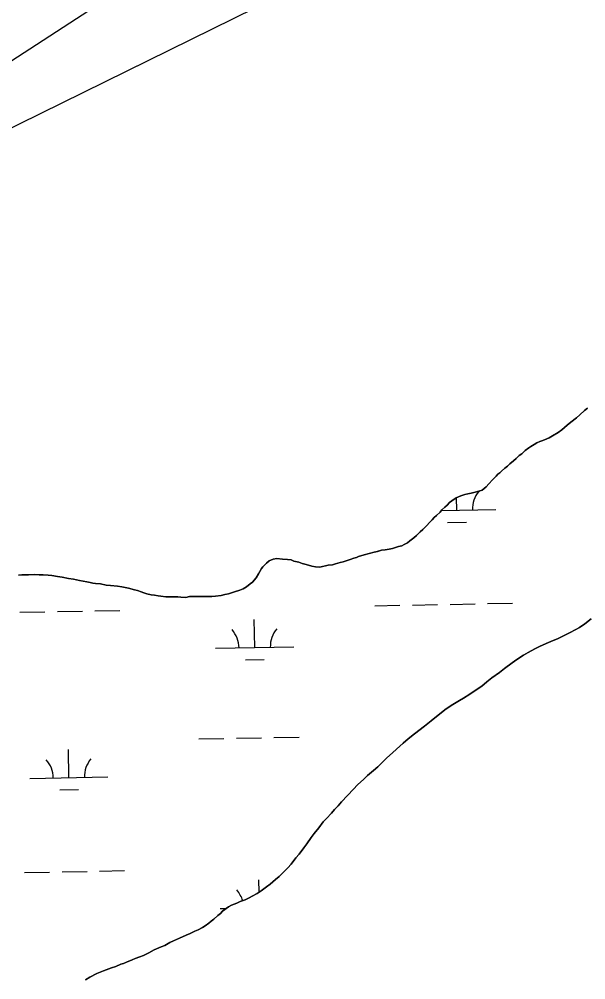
# Model space of a CAD drawing. Extents: x 3957609 to 3995875, y 234277 to 260273.
# Drawn here: x 3962213 to 3962937, y 244464 to 245691 of the extents above; entities that cross this region are included whole.
import ezdxf

# ---------------------------------------------------------------- set-up
doc = ezdxf.new("R2010")
doc.units = 0
for name, color, linetype in [('V-TOPO-SHOR', 7, 'Continuous'), ('V-UTIL-LINE', 7, 'Continuous'), ('V-WETL-SWMP', 7, 'Continuous')]:
    doc.layers.add(name, color=color, linetype=linetype)

msp = doc.modelspace()

# ---------------------------------------------------------------- linework, layer by layer
at = {"layer": 'V-TOPO-SHOR'}
for points in [[(3962939.168, 245194.247), (3962935.525, 245191.087), (3962929.363, 245185.631), (3962925.16, 245181.897), (3962918.15, 245176.147), (3962913.382, 245172.407), (3962906.376, 245166.374), (3962901.604, 245162.919), (3962894.575, 245158.583), (3962890.074, 245156.263), (3962884.442, 245153.645), (3962881.058, 245152.472), (3962878.24, 245151.304), (3962874.294, 245149.84), (3962871.203, 245147.821), (3962866.987, 245145.22), (3962864.177, 245143.485), (3962859.403, 245140.028), (3962855.209, 245135.729), (3962851.838, 245133.423), (3962847.92, 245129.694), (3962844.84, 245126.825), (3962840.074, 245122.8), (3962836.994, 245119.931), (3962833.627, 245117.342), (3962829.424, 245113.609), (3962827.184, 245111.6), (3962824.659, 245109.587), (3962822.705, 245107.297), (3962819.903, 245104.712), (3962817.667, 245102.421), (3962813.198, 245097.268), (3962809.563, 245093.543), (3962807.32, 245091.531), (3962804.514, 245089.514), (3962800.568, 245088.052), (3962795.489, 245086.573), (3962790.402, 245085.662), (3962786.447, 245084.763), (3962782.496, 245083.581), (3962777.417, 245082.105), (3962771.503, 245079.483), (3962765.883, 245075.733), (3962763.079, 245073.433), (3962760.003, 245070.279), (3962756.923, 245067.41), (3962753.284, 245063.967), (3962750.767, 245061.389), (3962746.288, 245057.086)], [(3962746.288, 245057.086), (3962743.49, 245054.219), (3962740.695, 245051.354), (3962737.897, 245048.487), (3962733.422, 245043.901), (3962728.667, 245039.029), (3962725.587, 245036.16), (3962720.833, 245031.288), (3962717.186, 245028.41), (3962712.137, 245024.384), (3962709.051, 245022.08), (3962704.83, 245019.763), (3962702.016, 245018.313), (3962697.783, 245017.128), (3962690.166, 245014.768), (3962685.646, 245013.865), (3962680.84, 245013.238), (3962676.031, 245012.614), (3962670.669, 245011.133), (3962666.717, 245010.234), (3962660.225, 245008.456), (3962653.733, 245006.679), (3962646.677, 245004.608), (3962643.859, 245003.443), (3962640.758, 245002.271), (3962635.966, 245000.512), (3962632.298, 244999.337), (3962626.941, 244997.571), (3962623.269, 244996.676), (3962617.057, 244995.185), (3962613.391, 244994.008), (3962608.017, 244993.375), (3962604.63, 244992.484), (3962600.392, 244991.583), (3962597.283, 244990.979), (3962591.615, 244991.474), (3962587.076, 244991.986), (3962579.687, 244994.161), (3962574.573, 244995.515), (3962570.305, 244997.162), (3962564.055, 244998.786), (3962560.639, 245000.16), (3962555.82, 245000.668), (3962549.299, 245001.153), (3962542.211, 245001.915), (3962537.687, 245001.295), (3962532.618, 244998.966), (3962528.97, 244996.091), (3962524.496, 244991.505), (3962522.542, 244989.215), (3962520.608, 244985.228), (3962518.661, 244982.371), (3962515.892, 244977.239), (3962511.143, 244971.801), (3962508.339, 244969.501), (3962503.286, 244965.758), (3962499.068, 244963.439), (3962494.84, 244961.688), (3962488.074, 244959.341), (3962480.455, 244956.982), (3962475.653, 244956.075), (3962471.137, 244954.887), (3962463.787, 244953.664), (3962458.974, 244953.605), (3962448.496, 244953.478), (3962443.116, 244953.41), (3962437.736, 244953.345), (3962430.658, 244953.259), (3962425.856, 244952.349), (3962419.339, 244952.554), (3962415.65, 244953.074), (3962409.422, 244952.999), (3962400.356, 244953.171), (3962393.837, 244953.658), (3962390.429, 244954.465), (3962385.893, 244954.977), (3962381.633, 244955.776), (3962375.956, 244956.839), (3962372.259, 244958.209), (3962368.848, 244959.3), (3962364.012, 244960.941), (3962360.318, 244962.028), (3962352.646, 244964.199), (3962344.128, 244965.795), (3962338.455, 244966.575), (3962329.663, 244967.601), (3962324.277, 244968.101), (3962316.898, 244969.428), (3962310.375, 244970.196), (3962307.258, 244970.441), (3962303.565, 244971.246), (3962299.59, 244972.047), (3962294.763, 244973.12), (3962290.223, 244973.915), (3962282.272, 244975.516), (3962276.03, 244976.573), (3962267.797, 244978.173), (3962261.842, 244978.949), (3962254.745, 244980.278), (3962250.211, 244980.505), (3962243.408, 244980.989)], [(3962243.408, 244980.989), (3962238.591, 244981.214), (3962232.076, 244981.417), (3962225, 244981.046), (3962220.753, 244980.995), (3962216.222, 244980.939), (3962212.262, 244980.608)], [(3962545.191, 244595.846), (3962549.391, 244599.862), (3962556.102, 244606.741), (3962560.573, 244611.609), (3962566.711, 244619.33), (3962570.616, 244624.194), (3962576.748, 244632.198), (3962580.65, 244637.342), (3962586.216, 244645.342), (3962590.118, 244650.486), (3962595.975, 244657.921), (3962601.547, 244665.353), (3962605.74, 244669.934), (3962611.89, 244676.523), (3962615.795, 244681.385), (3962620.553, 244685.974), (3962625.022, 244691.127), (3962632.568, 244699.149), (3962640.113, 244707.454), (3962645.432, 244712.617), (3962653.27, 244720.075), (3962658.312, 244724.667), (3962665.881, 244730.991), (3962671.202, 244735.87), (3962678.198, 244742.753), (3962682.955, 244747.343), (3962690.242, 244753.661), (3962695.28, 244758.537), (3962703.685, 244766.004), (3962710.128, 244771.747), (3962717.984, 244777.788), (3962730.889, 244787.858), (3962739.583, 244794.762), (3962755.01, 244806.845), (3962758.658, 244809.721), (3962767.366, 244815.492), (3962775.515, 244820.69), (3962780.577, 244823.583), (3962789.013, 244828.501), (3962794.629, 244832.533), (3962804.179, 244838.882), (3962810.626, 244844.34), (3962817.077, 244849.517), (3962826.903, 244856.433), (3962833.354, 244861.611), (3962842.894, 244868.807), (3962848.788, 244873.127), (3962857.504, 244878.331), (3962863.409, 244881.802), (3962872.131, 244886.439), (3962877.757, 244889.623), (3962886.49, 244893.41), (3962892.404, 244896.031), (3962901.704, 244899.828), (3962910.433, 244903.9), (3962916.063, 244906.8), (3962924.22, 244911.148), (3962929, 244914.037), (3962935.74, 244918.652), (3962943.881, 244924.697)], [(3962297.591, 244463.68), (3962303.213, 244467.147), (3962312.222, 244471.506), (3962320.677, 244475.008), (3962331.105, 244479.1), (3962336.462, 244480.865), (3962342.662, 244483.491), (3962346.33, 244484.666), (3962350.274, 244486.132), (3962357.315, 244489.333), (3962360.979, 244490.794), (3962367.182, 244493.135), (3962371.694, 244494.605), (3962378.449, 244498.087), (3962385.479, 244502.138), (3962394.497, 244505.928), (3962399.004, 244507.684), (3962405.476, 244511.161), (3962409.98, 244513.481), (3962417.868, 244516.695), (3962426.316, 244520.762), (3962431.387, 244522.806), (3962437.582, 244525.714), (3962441.527, 244527.461), (3962447.153, 244530.646), (3962450.526, 244532.669), (3962455.298, 244536.124), (3962458.382, 244538.713), (3962461.749, 244541.301), (3962466.789, 244545.893), (3962470.156, 244548.484), (3962472.954, 244551.351), (3962480.531, 244556.823), (3962484.471, 244558.855), (3962491.234, 244561.769), (3962495.461, 244563.52), (3962501.662, 244565.861), (3962507.01, 244568.476), (3962510.667, 244570.504), (3962517.137, 244573.979), (3962522.198, 244577.158), (3962529.214, 244582.339), (3962533.699, 244586.077), (3962540.427, 244591.824), (3962545.191, 244595.846)]]:
    msp.add_lwpolyline(points, dxfattribs=at)
at = {"layer": 'V-UTIL-LINE'}
for points in [[(3961767.682, 245361.868), (3961943.705, 245468.964), (3965208.639, 247597.169), (3966396.749, 247622.307), (3967484.854, 247669.667), (3969697.646, 247716.332), (3970569.601, 248052.102), (3971717.759, 248552.062), (3975420.027, 250066.441), (3979384.42, 251663.69), (3984441.626, 253334.756), (3993476.194, 256555.397)], [(3993486.783, 256012.187), (3984358.232, 252707.382), (3984355.815, 252706.645), (3979327.531, 250885.592), (3969939.425, 247110.423), (3969929.75, 247106.755), (3966670.117, 247144.723), (3965413.49, 247134.313), (3961768.13, 245337.826)]]:
    msp.add_lwpolyline(points, dxfattribs=at)
at = {"layer": 'V-WETL-SWMP'}
for p, q in [((3962925.16, 245181.897), (3962929.362, 245185.63)), ((3962929.362, 245185.63), (3962935.526, 245191.086)), ((3962935.526, 245191.086), (3962939.169, 245194.246)), ((3962913.382, 245172.407), (3962918.15, 245176.147)), ((3962918.15, 245176.147), (3962925.16, 245181.897)), ((3962894.576, 245158.584), (3962901.603, 245162.918)), ((3962901.603, 245162.918), (3962906.376, 245166.374)), ((3962906.376, 245166.374), (3962913.382, 245172.407)), ((3962871.203, 245147.82), (3962874.293, 245149.84)), ((3962874.293, 245149.84), (3962878.24, 245151.304)), ((3962878.24, 245151.304), (3962881.058, 245152.471)), ((3962881.058, 245152.471), (3962884.442, 245153.646)), ((3962884.442, 245153.646), (3962890.074, 245156.263)), ((3962890.074, 245156.263), (3962894.576, 245158.584)), ((3962855.208, 245135.73), (3962859.403, 245140.029)), ((3962859.403, 245140.029), (3962864.176, 245143.486)), ((3962864.176, 245143.486), (3962866.986, 245145.22)), ((3962866.986, 245145.22), (3962871.203, 245147.82)), ((3962840.073, 245122.801), (3962844.839, 245126.824)), ((3962844.839, 245126.824), (3962847.919, 245129.694)), ((3962847.919, 245129.694), (3962851.838, 245133.423)), ((3962851.838, 245133.423), (3962855.208, 245135.73)), ((3962827.183, 245111.599), (3962829.424, 245113.609)), ((3962829.424, 245113.609), (3962833.626, 245117.342)), ((3962833.626, 245117.342), (3962836.993, 245119.931)), ((3962836.993, 245119.931), (3962840.073, 245122.801)), ((3962813.198, 245097.268), (3962817.667, 245102.42)), ((3962817.667, 245102.42), (3962819.904, 245104.713)), ((3962819.904, 245104.713), (3962822.705, 245107.296)), ((3962822.705, 245107.296), (3962824.659, 245109.586)), ((3962824.659, 245109.586), (3962827.183, 245111.599)), ((3962795.488, 245086.573), (3962800.567, 245088.051)), ((3962800.567, 245088.051), (3962804.514, 245089.515)), ((3962804.514, 245089.515), (3962807.321, 245091.532)), ((3962807.321, 245091.532), (3962809.562, 245093.542)), ((3962809.562, 245093.542), (3962813.198, 245097.268)), ((3962763.08, 245073.433), (3962765.884, 245075.733)), ((3962765.884, 245075.733), (3962771.502, 245079.483)), ((3962771.502, 245079.483), (3962777.417, 245082.104)), ((3962772.212, 245063.656), (3962771.921, 245079.668)), ((3962777.417, 245082.104), (3962782.497, 245083.582)), ((3962782.497, 245083.582), (3962786.447, 245084.763)), ((3962786.447, 245084.763), (3962790.401, 245085.661)), ((3962790.401, 245085.661), (3962795.488, 245086.573)), ((3962750.767, 245061.388), (3962753.284, 245063.968)), ((3962752.632, 245063.299), (3962822.203, 245064.565)), ((3962753.284, 245063.968), (3962756.924, 245067.411)), ((3962756.924, 245067.411), (3962760.004, 245070.28)), ((3962760.004, 245070.28), (3962763.08, 245073.433)), ((3962737.897, 245048.487), (3962740.694, 245051.353)), ((3962740.694, 245051.353), (3962743.491, 245054.219)), ((3962743.491, 245054.219), (3962746.288, 245057.086)), ((3962746.288, 245057.086), (3962750.767, 245061.388)), ((3962725.587, 245036.159), (3962728.667, 245039.029)), ((3962728.667, 245039.029), (3962733.422, 245043.901)), ((3962733.422, 245043.901), (3962737.897, 245048.487)), ((3962760.494, 245048.009), (3962784.49, 245048.445)), ((3962712.138, 245024.383), (3962717.186, 245028.41)), ((3962717.186, 245028.41), (3962720.833, 245031.287)), ((3962720.833, 245031.287), (3962725.587, 245036.159)), ((3962680.839, 245013.239), (3962685.646, 245013.865)), ((3962685.646, 245013.865), (3962690.166, 245014.769)), ((3962690.166, 245014.769), (3962697.783, 245017.128)), ((3962697.783, 245017.128), (3962702.017, 245018.313)), ((3962702.017, 245018.313), (3962704.831, 245019.763)), ((3962704.831, 245019.763), (3962709.051, 245022.08)), ((3962709.051, 245022.08), (3962712.138, 245024.383)), ((3962537.687, 245001.295), (3962542.21, 245001.916)), ((3962542.21, 245001.916), (3962549.299, 245001.153)), ((3962635.966, 245000.513), (3962640.759, 245002.271)), ((3962640.759, 245002.271), (3962643.86, 245003.442)), ((3962643.86, 245003.442), (3962646.677, 245004.609)), ((3962646.677, 245004.609), (3962653.732, 245006.678)), ((3962653.732, 245006.678), (3962660.224, 245008.456)), ((3962660.224, 245008.456), (3962666.716, 245010.235)), ((3962666.716, 245010.235), (3962670.67, 245011.133)), ((3962670.67, 245011.133), (3962676.032, 245012.614)), ((3962676.032, 245012.614), (3962680.839, 245013.239)), ((3962520.608, 244985.227), (3962522.541, 244989.215)), ((3962522.541, 244989.215), (3962524.496, 244991.505)), ((3962524.496, 244991.505), (3962528.971, 244996.09)), ((3962528.971, 244996.09), (3962532.617, 244998.967)), ((3962532.617, 244998.967), (3962537.687, 245001.295)), ((3962549.299, 245001.153), (3962555.819, 245000.667)), ((3962555.819, 245000.667), (3962560.639, 245000.159)), ((3962560.639, 245000.159), (3962564.055, 244998.785)), ((3962564.055, 244998.785), (3962570.305, 244997.162)), ((3962570.305, 244997.162), (3962574.573, 244995.515)), ((3962574.573, 244995.515), (3962579.687, 244994.162)), ((3962579.687, 244994.162), (3962587.077, 244991.986)), ((3962587.077, 244991.986), (3962591.614, 244991.475)), ((3962591.614, 244991.475), (3962597.284, 244990.978)), ((3962597.284, 244990.978), (3962600.392, 244991.583)), ((3962600.392, 244991.583), (3962604.629, 244992.484)), ((3962604.629, 244992.484), (3962608.017, 244993.375)), ((3962608.017, 244993.375), (3962613.39, 244994.007)), ((3962613.39, 244994.007), (3962617.057, 244995.185)), ((3962617.057, 244995.185), (3962623.269, 244996.677)), ((3962623.269, 244996.677), (3962626.94, 244997.571)), ((3962626.94, 244997.571), (3962632.299, 244999.336)), ((3962632.299, 244999.336), (3962635.966, 245000.513)), ((3962212.261, 244980.608), (3962216.222, 244980.94)), ((3962216.222, 244980.94), (3962220.752, 244980.995)), ((3962220.752, 244980.995), (3962225, 244981.047)), ((3962225, 244981.047), (3962232.075, 244981.417)), ((3962232.075, 244981.417), (3962238.591, 244981.213)), ((3962238.591, 244981.213), (3962243.408, 244980.989)), ((3962243.408, 244980.989), (3962250.211, 244980.506)), ((3962250.211, 244980.506), (3962254.745, 244980.278)), ((3962254.745, 244980.278), (3962261.841, 244978.949)), ((3962261.841, 244978.949), (3962267.798, 244978.172)), ((3962267.798, 244978.172), (3962276.03, 244976.573)), ((3962511.143, 244971.801), (3962515.891, 244977.239)), ((3962515.891, 244977.239), (3962518.66, 244982.371)), ((3962518.66, 244982.371), (3962520.608, 244985.227)), ((3962276.03, 244976.573), (3962282.273, 244975.517)), ((3962282.273, 244975.517), (3962290.223, 244973.915)), ((3962290.223, 244973.915), (3962294.763, 244973.121)), ((3962294.763, 244973.121), (3962299.591, 244972.047)), ((3962299.591, 244972.047), (3962303.565, 244971.246)), ((3962303.565, 244971.246), (3962307.257, 244970.441)), ((3962307.257, 244970.441), (3962310.375, 244970.196)), ((3962310.375, 244970.196), (3962316.898, 244969.427)), ((3962316.898, 244969.427), (3962324.277, 244968.101)), ((3962324.277, 244968.101), (3962329.664, 244967.6)), ((3962329.664, 244967.6), (3962338.456, 244966.575)), ((3962338.456, 244966.575), (3962344.129, 244965.795)), ((3962344.129, 244965.795), (3962352.645, 244964.199)), ((3962499.068, 244963.44), (3962503.287, 244965.758)), ((3962503.287, 244965.758), (3962508.339, 244969.501)), ((3962508.339, 244969.501), (3962511.143, 244971.801)), ((3962352.645, 244964.199), (3962360.318, 244962.028)), ((3962360.318, 244962.028), (3962364.013, 244960.94)), ((3962364.013, 244960.94), (3962368.847, 244959.3)), ((3962368.847, 244959.3), (3962372.259, 244958.209)), ((3962372.259, 244958.209), (3962375.957, 244956.838)), ((3962375.957, 244956.838), (3962381.634, 244955.775)), ((3962381.634, 244955.775), (3962385.892, 244954.977)), ((3962385.892, 244954.977), (3962390.429, 244954.466)), ((3962390.429, 244954.466), (3962393.838, 244953.658)), ((3962393.838, 244953.658), (3962400.357, 244953.171)), ((3962400.357, 244953.171), (3962409.422, 244952.999)), ((3962409.422, 244952.999), (3962415.651, 244953.075)), ((3962415.651, 244953.075), (3962419.339, 244952.554)), ((3962419.339, 244952.554), (3962425.855, 244952.35)), ((3962425.855, 244952.35), (3962430.658, 244953.259)), ((3962430.658, 244953.259), (3962437.737, 244953.345)), ((3962437.737, 244953.345), (3962443.117, 244953.411)), ((3962443.117, 244953.411), (3962448.497, 244953.477)), ((3962448.497, 244953.477), (3962458.974, 244953.605)), ((3962458.974, 244953.605), (3962463.787, 244953.664)), ((3962463.787, 244953.664), (3962471.136, 244954.886)), ((3962471.136, 244954.886), (3962475.652, 244956.074)), ((3962475.652, 244956.074), (3962480.456, 244956.982)), ((3962480.456, 244956.982), (3962488.073, 244959.341)), ((3962488.073, 244959.341), (3962494.841, 244961.689)), ((3962494.841, 244961.689), (3962499.068, 244963.44)), ((3962667.568, 244941.662), (3962699.563, 244942.244)), ((3962715.56, 244942.535), (3962747.555, 244943.116)), ((3962763.552, 244943.407), (3962795.547, 244943.989)), ((3962811.544, 244944.28), (3962843.539, 244944.862)), ((3962213.735, 244933.41), (3962245.73, 244933.992)), ((3962261.727, 244934.282), (3962293.722, 244934.864)), ((3962309.719, 244935.155), (3962341.714, 244935.737)), ((3962513.924, 244888.118), (3962513.27, 244924.112)), ((3962935.741, 244918.652), (3962929, 244914.038)), ((3962943.88, 244924.698), (3962935.741, 244918.652)), ((3962910.433, 244903.899), (3962901.704, 244899.828)), ((3962916.062, 244906.8), (3962910.433, 244903.899)), ((3962924.221, 244911.148), (3962916.062, 244906.8)), ((3962929, 244914.038), (3962924.221, 244911.148)), ((3962886.49, 244893.411), (3962877.757, 244889.623)), ((3962892.405, 244896.032), (3962886.49, 244893.411)), ((3962901.704, 244899.828), (3962892.405, 244896.032)), ((3962463.933, 244887.209), (3962563.916, 244889.027)), ((3962863.409, 244881.801), (3962857.505, 244878.331)), ((3962872.132, 244886.439), (3962863.409, 244881.801)), ((3962877.757, 244889.623), (3962872.132, 244886.439)), ((3962502.207, 244872.471), (3962526.203, 244872.908)), ((3962842.895, 244868.807), (3962833.354, 244861.61)), ((3962848.789, 244873.127), (3962842.895, 244868.807)), ((3962857.505, 244878.331), (3962848.789, 244873.127)), ((3962826.904, 244856.434), (3962817.076, 244849.517)), ((3962833.354, 244861.61), (3962826.904, 244856.434)), ((3962810.626, 244844.34), (3962804.179, 244838.881)), ((3962817.076, 244849.517), (3962810.626, 244844.34)), ((3962794.628, 244832.534), (3962789.013, 244828.5)), ((3962804.179, 244838.881), (3962794.628, 244832.534)), ((3962775.515, 244820.689), (3962767.366, 244815.492)), ((3962780.577, 244823.583), (3962775.515, 244820.689)), ((3962789.013, 244828.5), (3962780.577, 244823.583)), ((3962755.011, 244806.845), (3962739.583, 244794.762)), ((3962758.657, 244809.721), (3962755.011, 244806.845)), ((3962767.366, 244815.492), (3962758.657, 244809.721)), ((3962739.583, 244794.762), (3962730.888, 244787.859)), ((3962730.888, 244787.859), (3962717.984, 244777.789)), ((3962442.627, 244771.37), (3962474.622, 244771.952)), ((3962490.619, 244772.243), (3962522.614, 244772.825)), ((3962538.611, 244773.116), (3962570.606, 244773.697)), ((3962710.128, 244771.746), (3962703.685, 244766.003)), ((3962717.984, 244777.789), (3962710.128, 244771.746)), ((3962276.435, 244721.911), (3962275.78, 244757.905)), ((3962695.28, 244758.537), (3962690.242, 244753.661)), ((3962703.685, 244766.003), (3962695.28, 244758.537)), ((3962682.956, 244747.342), (3962678.198, 244742.753)), ((3962690.242, 244753.661), (3962682.956, 244747.342)), ((3962671.202, 244735.87), (3962665.881, 244730.991)), ((3962678.198, 244742.753), (3962671.202, 244735.87)), ((3962226.443, 244721.002), (3962326.426, 244722.82)), ((3962653.27, 244720.075), (3962645.432, 244712.616)), ((3962658.312, 244724.668), (3962653.27, 244720.075)), ((3962665.881, 244730.991), (3962658.312, 244724.668)), ((3962640.114, 244707.454), (3962632.569, 244699.149)), ((3962645.432, 244712.616), (3962640.114, 244707.454)), ((3962264.717, 244706.264), (3962288.713, 244706.7)), ((3962632.569, 244699.149), (3962625.021, 244691.127)), ((3962620.553, 244685.975), (3962615.795, 244681.385)), ((3962625.021, 244691.127), (3962620.553, 244685.975)), ((3962611.889, 244676.523), (3962605.739, 244669.935)), ((3962615.795, 244681.385), (3962611.889, 244676.523)), ((3962595.974, 244657.921), (3962590.118, 244650.486)), ((3962601.547, 244665.352), (3962595.974, 244657.921)), ((3962605.739, 244669.935), (3962601.547, 244665.352)), ((3962590.118, 244650.486), (3962586.216, 244645.341)), ((3962580.65, 244637.343), (3962576.748, 244632.198)), ((3962586.216, 244645.341), (3962580.65, 244637.343)), ((3962570.616, 244624.194), (3962566.71, 244619.331)), ((3962576.748, 244632.198), (3962570.616, 244624.194)), ((3962560.574, 244611.61), (3962556.103, 244606.741)), ((3962566.71, 244619.331), (3962560.574, 244611.61)), ((3962219.783, 244600.79), (3962251.778, 244601.372)), ((3962267.775, 244601.662), (3962299.77, 244602.244)), ((3962315.767, 244602.535), (3962347.762, 244603.117)), ((3962549.39, 244599.862), (3962545.191, 244595.846)), ((3962556.103, 244606.741), (3962549.39, 244599.862)), ((3962519.608, 244575.531), (3962519.318, 244591.492)), ((3962533.699, 244586.077), (3962529.214, 244582.34)), ((3962540.426, 244591.823), (3962533.699, 244586.077)), ((3962545.191, 244595.846), (3962540.426, 244591.823)), ((3962517.138, 244573.98), (3962510.667, 244570.503)), ((3962522.197, 244577.157), (3962517.138, 244573.98)), ((3962529.214, 244582.34), (3962522.197, 244577.157)), ((3962491.233, 244561.769), (3962484.472, 244558.855)), ((3962495.46, 244563.52), (3962491.233, 244561.769)), ((3962501.662, 244565.861), (3962495.46, 244563.52)), ((3962507.01, 244568.476), (3962501.662, 244565.861)), ((3962510.667, 244570.503), (3962507.01, 244568.476)), ((3962470.156, 244548.484), (3962466.789, 244545.894)), ((3962469.981, 244554.589), (3962477.629, 244554.728)), ((3962472.953, 244551.351), (3962470.156, 244548.484)), ((3962480.532, 244556.824), (3962472.953, 244551.351)), ((3962484.472, 244558.855), (3962480.532, 244556.824)), ((3962455.297, 244536.125), (3962450.525, 244532.669)), ((3962458.381, 244538.712), (3962455.297, 244536.125)), ((3962461.748, 244541.302), (3962458.381, 244538.712)), ((3962466.789, 244545.894), (3962461.748, 244541.302)), ((3962431.388, 244522.806), (3962426.316, 244520.762)), ((3962437.583, 244525.714), (3962431.388, 244522.806)), ((3962441.527, 244527.461), (3962437.583, 244525.714)), ((3962447.152, 244530.645), (3962441.527, 244527.461)), ((3962450.525, 244532.669), (3962447.152, 244530.645)), ((3962405.476, 244511.161), (3962399.005, 244507.684)), ((3962409.979, 244513.482), (3962405.476, 244511.161)), ((3962417.869, 244516.694), (3962409.979, 244513.482)), ((3962426.316, 244520.762), (3962417.869, 244516.694)), ((3962385.48, 244502.138), (3962378.449, 244498.087)), ((3962394.496, 244505.929), (3962385.48, 244502.138)), ((3962399.005, 244507.684), (3962394.496, 244505.929)), ((3962350.275, 244486.132), (3962346.329, 244484.667)), ((3962357.316, 244489.333), (3962350.275, 244486.132)), ((3962360.98, 244490.794), (3962357.316, 244489.333)), ((3962367.182, 244493.135), (3962360.98, 244490.794)), ((3962371.695, 244494.606), (3962367.182, 244493.135)), ((3962378.449, 244498.087), (3962371.695, 244494.606)), ((3962320.676, 244475.008), (3962312.222, 244471.506)), ((3962331.104, 244479.1), (3962320.676, 244475.008)), ((3962336.463, 244480.865), (3962331.104, 244479.1)), ((3962342.661, 244483.49), (3962336.463, 244480.865)), ((3962346.329, 244484.667), (3962342.661, 244483.49)), ((3962303.213, 244467.148), (3962297.592, 244463.681)), ((3962312.222, 244471.506), (3962303.213, 244467.148))]:
    msp.add_line(p, q, dxfattribs=at)
for centre, start, end in [((3962827.437, 245065.135), 140.269876, 181.813534), ((3962458.682, 244887.588), 0.269879, 41.813537), ((3962569.149, 244889.597), 140.269876, 181.813534), ((3962221.192, 244721.381), 0.269879, 41.813537), ((3962331.66, 244723.39), 140.269876, 181.813534), ((3962464.73, 244554.968), 16.039552, 41.813537)]:
    msp.add_arc(centre, 35.246, start, end, dxfattribs=at)

doc.saveas('drawing.dxf')
